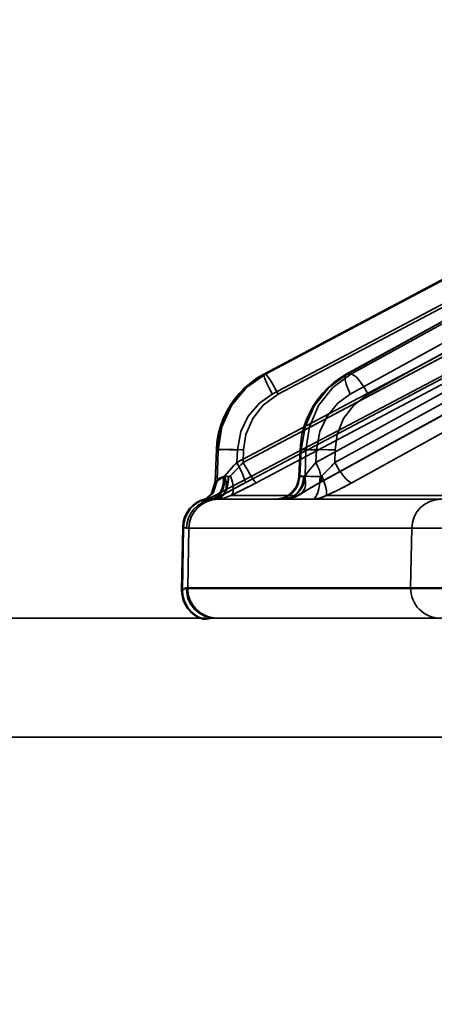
# Model space of a CAD drawing. Header units: millimetres. Extents: x -1465 to 393277, y -3788 to 454312.
# Tile 405 of 656: x 358957 to 358971, y 11627 to 11660. Entities that reach past the tile are written whole.
import ezdxf

# ---------------------------------------------------------------- set-up
doc = ezdxf.new("R2010")
doc.units = ezdxf.units.MM
doc.header["$XCLIPFRAME"] = 2
doc.layers.add('AHU03-3-68634OBJ', color=8, linetype='Continuous')
doc.layers.add('EC-MTR_250-0_7OBJ', color=8, linetype='Continuous')
picture_1 = doc.add_image_def('image1.bmp', size_in_pixel=(951, 911))

msp = doc.modelspace()

# ---------------------------------------------------------------- linework, layer by layer
at = {"layer": 'AHU03-3-68634OBJ', "color": 8, "linetype": 'Continuous', "lineweight": 35, "ltscale": 100}
for p, q in [((359173.094, 11639.827), (358905.094, 11639.827)), ((359172.594, 11635.827), (358905.594, 11635.827))]:
    msp.add_line(p, q, dxfattribs=at)
at = {"layer": 'EC-MTR_250-0_7OBJ', "color": 8, "linetype": 'Continuous', "lineweight": 35, "ltscale": 100}
for p, q in [((358965.306, 11648.027), (358984.382, 11658.115)), ((358984.379, 11658.114), (358965.306, 11648.027)), ((358965.355, 11648.028), (358984.428, 11658.115)), ((358986.405, 11658.105), (358968.071, 11648.021)), ((358968.1, 11648.028), (358986.439, 11658.115)), ((358968.234, 11648.028), (358986.574, 11658.115)), ((358965.587, 11647.348), (358983.932, 11657.05)), ((358965.789, 11647.348), (358984.134, 11657.05)), ((358968.21, 11647.348), (358985.85, 11657.05)), ((358968.808, 11647.348), (358986.448, 11657.05)), ((358964.399, 11645.056), (358983.884, 11655.357)), ((358964.612, 11645.056), (358984.097, 11655.357)), ((358967.056, 11645.056), (358985.792, 11655.357)), ((358967.688, 11645.056), (358986.424, 11655.357)), ((358964.533, 11644.299), (358984.165, 11654.678)), ((358964.677, 11644.376), (358984.163, 11654.677)), ((358965.045, 11644.376), (358984.53, 11654.677)), ((358967.169, 11644.376), (358985.906, 11654.677)), ((358967.195, 11644.383), (358985.931, 11654.684)), ((358968.259, 11644.376), (358986.995, 11654.677)), ((358981.756, 11653.47), (358963.654, 11643.942)), ((358965.309, 11648.028), (358965.306, 11648.027)), ((358965.355, 11648.028), (358965.309, 11648.028)), ((358968.234, 11648.028), (358968.1, 11648.028)), ((358963.667, 11644.411), (358963.708, 11645.48)), ((358963.671, 11644.415), (358963.712, 11645.478)), ((358963.766, 11645.478), (358963.712, 11645.478)), ((358963.733, 11644.437), (358963.766, 11645.478)), ((358964.399, 11645.056), (358964.415, 11645.478)), ((358964.612, 11645.056), (358964.625, 11645.478)), ((358966.482, 11644.592), (358966.521, 11645.485)), ((358966.517, 11644.599), (358966.555, 11645.478)), ((358966.714, 11645.478), (358966.555, 11645.478)), ((358966.694, 11644.599), (358966.714, 11645.478)), ((358967.056, 11645.056), (358967.074, 11645.478)), ((358967.688, 11645.056), (358967.698, 11645.478)), ((358966.694, 11644.599), (358966.517, 11644.599)), ((358963.671, 11644.415), (358963.733, 11644.437)), ((358963.448, 11643.891), (358963.419, 11643.862)), ((358963.475, 11643.921), (358963.447, 11643.89)), ((358963.502, 11643.954), (358963.475, 11643.921)), ((358963.528, 11643.99), (358963.502, 11643.954)), ((358963.553, 11644.028), (358963.528, 11643.989)), ((358963.576, 11644.069), (358963.553, 11644.028)), ((358963.873, 11643.942), (358963.654, 11643.942)), ((358966.439, 11643.942), (358964.197, 11643.942)), ((358971.798, 11643.942), (358967.4, 11643.942)), ((358963.344, 11643.8), (358963.325, 11643.786)), ((358963.367, 11643.817), (358963.343, 11643.799)), ((358963.393, 11643.838), (358963.366, 11643.816)), ((358963.383, 11643.846), (358963.414, 11643.846)), ((358963.42, 11643.863), (358963.392, 11643.838)), ((358972.451, 11643.827), (358963.706, 11643.827)), ((358962.577, 11642.883), (358962.54, 11640.77)), ((358962.572, 11640.77), (358962.609, 11642.883)), ((358962.609, 11642.883), (358962.577, 11642.883)), ((358972.665, 11642.845), (358962.703, 11642.845)), ((358962.748, 11640.845), (358962.783, 11642.845)), ((358970.274, 11642.845), (358970.239, 11640.845)), ((358971.744, 11642.844), (358970.275, 11642.845)), ((358962.572, 11640.77), (358962.54, 11640.77)), ((358962.54, 11640.752), (358962.572, 11640.752)), ((358962.689, 11640.845), (358962.748, 11640.845)), ((358982.662, 11640.845), (358962.748, 11640.845)), ((358982.662, 11640.827), (358962.748, 11640.827)), ((358963.269, 11639.79), (358963.3, 11639.79)), ((358963.688, 11639.827), (358988.763, 11639.827))]:
    msp.add_line(p, q, dxfattribs=at)
at = {"layer": 'EC-MTR_250-0_7OBJ', "color": 8, "linetype": 'Continuous', "lineweight": 35, "ltscale": 100, "flags": 128}
for points in [[(358963.712, 11645.478), (358963.846, 11646.256), (358964.174, 11646.966), (358964.669, 11647.57), (358965.309, 11648.028)], [(358963.766, 11645.478), (358963.897, 11646.256), (358964.221, 11646.966), (358964.715, 11647.57), (358965.355, 11648.028)], [(358965.355, 11648.028), (358964.716, 11647.574), (358964.218, 11646.968), (358963.894, 11646.253), (358963.766, 11645.478)], [(358965.306, 11648.027), (358965.084, 11647.897), (358964.873, 11647.747)], [(358965.306, 11648.027), (358965.301, 11648.01), (358965.303, 11647.993), (358965.309, 11647.97), (358965.317, 11647.941)], [(358965.317, 11647.941), (358965.33, 11647.905), (358965.364, 11647.817), (358965.41, 11647.711), (358965.465, 11647.592), (358965.525, 11647.469), (358965.587, 11647.348)], [(358965.355, 11648.028), (358965.375, 11648.016), (358965.39, 11648.002), (358965.408, 11647.98), (358965.454, 11647.918), (358965.513, 11647.83), (358965.579, 11647.722), (358965.651, 11647.601), (358965.722, 11647.473), (358965.789, 11647.348)], [(358968.1, 11648.028), (358967.484, 11647.57), (358967.005, 11646.966), (358966.688, 11646.256), (358966.555, 11645.478)], [(358966.714, 11645.478), (358966.837, 11646.256), (358967.146, 11646.966), (358967.619, 11647.57), (358968.234, 11648.028)], [(358968.071, 11648.021), (358967.857, 11647.891), (358967.654, 11647.741)], [(358968.071, 11648.021), (358968.046, 11647.994), (358968.038, 11647.973), (358968.033, 11647.947), (358968.032, 11647.877), (358968.046, 11647.79), (358968.073, 11647.687), (358968.111, 11647.576), (358968.158, 11647.461), (358968.21, 11647.348)], [(358968.1, 11648.028), (358968.071, 11648.021)], [(358968.808, 11647.348), (358968.662, 11647.601), (358968.579, 11647.722), (358968.494, 11647.83), (358968.414, 11647.918), (358968.341, 11647.98), (358968.281, 11648.016), (358968.234, 11648.028)], [(358964.873, 11647.747), (358964.674, 11647.577), (358964.49, 11647.389), (358964.321, 11647.185), (358964.171, 11646.967), (358964.04, 11646.736), (358963.929, 11646.496), (358963.84, 11646.248), (358963.773, 11645.994)], [(358967.654, 11647.741), (358967.462, 11647.572), (358967.284, 11647.385), (358967.121, 11647.182), (358966.975, 11646.965), (358966.848, 11646.735), (358966.74, 11646.496), (358966.653, 11646.249), (358966.587, 11645.996)], [(358964.415, 11645.478), (358964.526, 11646.093), (358964.776, 11646.608), (358965.157, 11647.049), (358965.587, 11647.348)], [(358965.789, 11647.348), (358965.286, 11646.982), (358964.933, 11646.533), (358964.704, 11645.997), (358964.625, 11645.478)], [(358967.074, 11645.478), (358967.185, 11646.093), (358967.428, 11646.608), (358967.796, 11647.049), (358968.21, 11647.348)], [(358968.808, 11647.348), (358968.325, 11646.982), (358967.987, 11646.533), (358967.77, 11645.997), (358967.698, 11645.478)], [(358963.773, 11645.994), (358963.729, 11645.738), (358963.708, 11645.48)], [(358966.587, 11645.996), (358966.543, 11645.741), (358966.521, 11645.485)], [(358964.415, 11645.478), (358964.283, 11645.482), (358964.151, 11645.485), (358964.026, 11645.488), (358963.914, 11645.489), (358963.866, 11645.489), (358963.824, 11645.489), (358963.788, 11645.488), (358963.759, 11645.487), (358963.736, 11645.486), (358963.721, 11645.484), (358963.709, 11645.478), (358963.713, 11645.504)], [(358964.561, 11645.48), (358964.28, 11645.487), (358964.144, 11645.489), (358964.021, 11645.489), (358963.919, 11645.488), (358963.841, 11645.485), (358963.813, 11645.484), (358963.791, 11645.482), (358963.775, 11645.48)], [(358967.074, 11645.478), (358966.967, 11645.481), (358966.864, 11645.485), (358966.767, 11645.487), (358966.681, 11645.488), (358966.644, 11645.489), (358966.612, 11645.489), (358966.584, 11645.489), (358966.561, 11645.488), (358966.543, 11645.488), (358966.531, 11645.487), (358966.521, 11645.484), (358966.507, 11645.489)], [(358966.521, 11645.485), (358966.541, 11645.48), (358966.555, 11645.478)], [(358966.714, 11645.478), (358966.757, 11645.481), (358966.817, 11645.485), (358966.994, 11645.489), (358967.227, 11645.488), (358967.48, 11645.484)], [(358964.399, 11645.056), (358964.29, 11644.94), (358963.988, 11644.612)], [(358964.181, 11644.612), (358964.269, 11644.7), (358964.546, 11644.986)], [(358964.546, 11644.986), (358964.419, 11644.853), (358964.298, 11644.729), (358964.181, 11644.612)], [(358964.399, 11645.056), (358964.528, 11644.796), (358964.582, 11644.679), (358964.626, 11644.577), (358964.644, 11644.532), (358964.658, 11644.493), (358964.67, 11644.458), (358964.678, 11644.43), (358964.683, 11644.407), (358964.684, 11644.391), (358964.683, 11644.38)], [(358964.612, 11645.056), (358964.679, 11644.931), (358964.75, 11644.805), (358964.82, 11644.684), (358964.887, 11644.577), (358964.945, 11644.489), (358964.991, 11644.426), (358965.01, 11644.404), (358965.025, 11644.389), (358965.037, 11644.38)], [(358967.056, 11645.056), (358966.854, 11644.825), (358966.681, 11644.612)], [(358966.681, 11644.612), (358966.854, 11644.825), (358967.056, 11645.056)], [(358967.056, 11645.056), (358967.112, 11644.934), (358967.159, 11644.817), (358967.196, 11644.708), (358967.221, 11644.609), (358967.233, 11644.526), (358967.233, 11644.459), (358967.228, 11644.432), (358967.22, 11644.411), (358967.195, 11644.383)], [(358967.688, 11645.056), (358967.839, 11644.796), (358967.999, 11644.577), (358968.076, 11644.493), (358968.146, 11644.43), (358968.208, 11644.391), (358968.259, 11644.376)], [(358963.955, 11644.59), (358963.936, 11644.32), (358963.901, 11644.19), (358963.849, 11644.073), (358963.783, 11643.976), (358963.705, 11643.903), (358963.621, 11643.856), (358963.536, 11643.835)], [(358963.566, 11643.818), (358963.653, 11643.841), (358963.738, 11643.89), (358963.817, 11643.963), (358963.885, 11644.06), (358963.938, 11644.176), (358963.974, 11644.304), (358963.994, 11644.571)], [(358963.688, 11644.431), (358963.737, 11644.474), (358963.83, 11644.538), (358963.955, 11644.59)], [(358964.12, 11644.588), (358964.085, 11644.305), (358964.045, 11644.169), (358963.992, 11644.048), (358963.926, 11643.95), (358963.854, 11643.88), (358963.779, 11643.84), (358963.706, 11643.827)], [(358963.727, 11643.827), (358963.799, 11643.84), (358963.872, 11643.88), (358963.942, 11643.95), (358964.005, 11644.048), (358964.058, 11644.169), (358964.096, 11644.305), (358964.13, 11644.589)], [(358963.733, 11644.437), (358963.773, 11644.462), (358963.859, 11644.516), (358963.994, 11644.571)], [(358963.994, 11644.571), (358963.852, 11644.512), (358963.778, 11644.467), (358963.733, 11644.437)], [(358963.873, 11643.942), (358963.928, 11643.978), (358963.975, 11644.03), (358964.011, 11644.101), (358964.034, 11644.187), (358964.043, 11644.285), (358964.037, 11644.392), (358963.988, 11644.612)], [(358963.988, 11644.612), (358963.977, 11644.602), (358963.966, 11644.595), (358963.955, 11644.59)], [(358963.994, 11644.571), (358964.036, 11644.58), (358964.077, 11644.586), (358964.134, 11644.589)], [(358964.181, 11644.612), (358964.164, 11644.599), (358964.147, 11644.591), (358964.134, 11644.589)], [(358964.197, 11643.942), (358964.231, 11643.978), (358964.257, 11644.03), (358964.273, 11644.101), (358964.276, 11644.187), (358964.268, 11644.285), (358964.248, 11644.392), (358964.181, 11644.612)], [(358966.483, 11644.592), (358966.472, 11644.491), (358966.448, 11644.392), (358966.412, 11644.297), (358966.364, 11644.207), (358966.306, 11644.124), (358966.237, 11644.049), (358966.159, 11643.984), (358966.074, 11643.928), (358965.982, 11643.885), (358965.885, 11643.853), (358965.785, 11643.833), (358965.684, 11643.827)], [(358966.517, 11644.599), (358966.456, 11644.312), (358966.383, 11644.174), (358966.284, 11644.052), (358966.163, 11643.952), (358966.028, 11643.881), (358965.752, 11643.827)], [(358966.694, 11644.599), (358966.633, 11644.312), (358966.56, 11644.174), (358966.461, 11644.052), (358966.34, 11643.952), (358966.205, 11643.881), (358965.929, 11643.827)], [(358966.645, 11644.589), (358966.591, 11644.305), (358966.53, 11644.169), (358966.448, 11644.048), (358966.348, 11643.95), (358966.236, 11643.88), (358966.121, 11643.84), (358966.008, 11643.827)], [(358966.681, 11644.612), (358966.71, 11644.392), (358966.702, 11644.285), (358966.677, 11644.187), (358966.58, 11644.03), (358966.514, 11643.978), (358966.439, 11643.942)], [(358966.645, 11644.589), (358966.607, 11644.588), (358966.575, 11644.588), (358966.547, 11644.588), (358966.524, 11644.588), (358966.506, 11644.589), (358966.493, 11644.59), (358966.483, 11644.592)], [(358966.517, 11644.599), (358966.502, 11644.597), (358966.491, 11644.595)], [(358966.681, 11644.612), (358966.669, 11644.599), (358966.657, 11644.591), (358966.645, 11644.589)], [(358966.694, 11644.599), (358966.77, 11644.594), (358966.883, 11644.59), (358967.028, 11644.588), (358967.198, 11644.589)], [(358966.937, 11643.827), (358966.983, 11643.84), (358967.03, 11643.88), (358967.076, 11643.95), (358967.117, 11644.048), (358967.151, 11644.169), (358967.176, 11644.305), (358967.191, 11644.447), (358967.198, 11644.589)], [(358967.198, 11644.589), (358967.217, 11644.591), (358967.235, 11644.599), (358967.252, 11644.612)], [(358967.252, 11644.612), (358967.305, 11644.661), (358967.464, 11644.818)], [(358967.464, 11644.817), (358967.411, 11644.764), (358967.252, 11644.612)], [(358967.252, 11644.612), (358967.336, 11644.392), (358967.394, 11644.187), (358967.409, 11644.101), (358967.415, 11644.03), (358967.412, 11643.978), (358967.4, 11643.942)], [(358963.671, 11644.415), (358963.547, 11644.01), (358963.233, 11643.728)], [(358963.733, 11644.437), (358963.601, 11644.022), (358963.271, 11643.738)], [(358963.667, 11644.411), (358963.664, 11644.357), (358963.656, 11644.305), (358963.646, 11644.254), (358963.632, 11644.205), (358963.616, 11644.158), (358963.597, 11644.112), (358963.576, 11644.069)], [(358963.667, 11644.411), (358963.664, 11644.357), (358963.656, 11644.305), (358963.646, 11644.254)], [(358963.667, 11644.411), (358963.688, 11644.431)], [(358963.873, 11643.942), (358964.113, 11644.074), (358964.384, 11644.22), (358964.677, 11644.376)], [(358963.889, 11643.95), (358964.004, 11644.014), (358964.126, 11644.081), (358964.256, 11644.151), (358964.393, 11644.224), (358964.535, 11644.3)], [(358963.889, 11643.95), (358964.003, 11644.013), (358964.125, 11644.08), (358964.254, 11644.15), (358964.391, 11644.223), (358964.533, 11644.299)], [(358965.045, 11644.376), (358964.832, 11644.264), (358964.197, 11643.942)], [(358967.169, 11644.376), (358966.892, 11644.22), (358966.648, 11644.075), (358966.439, 11643.942)], [(358966.702, 11644.097), (358966.809, 11644.162), (358966.927, 11644.232), (358967.056, 11644.306), (358967.195, 11644.383)], [(358967.195, 11644.383), (358967.169, 11644.376)], [(358967.4, 11643.942), (358967.677, 11644.074), (358967.967, 11644.22), (358968.259, 11644.376)], [(358963.873, 11643.942), (358963.79, 11643.903), (358963.536, 11643.835)], [(358963.542, 11643.836), (358963.614, 11643.848), (358963.685, 11643.866), (358963.755, 11643.889), (358963.823, 11643.917), (358963.889, 11643.95)], [(358963.727, 11643.827), (358963.963, 11643.855), (358964.197, 11643.942)], [(358966.439, 11643.942), (358966.224, 11643.855), (358966.008, 11643.827)], [(358966.272, 11643.866), (358966.358, 11643.896), (358966.441, 11643.935), (358966.522, 11643.983)], [(358966.522, 11643.983), (358966.606, 11644.037), (358966.702, 11644.097)], [(358966.937, 11643.827), (358967.17, 11643.855), (358967.4, 11643.942)], [(358963.233, 11643.728), (358963.248, 11643.744), (358963.358, 11643.793), (358963.536, 11643.835)], [(358963.566, 11643.818), (358963.424, 11643.789), (358963.322, 11643.757), (358963.271, 11643.738)], [(358963.325, 11643.786), (358963.311, 11643.777), (358963.301, 11643.771), (358963.292, 11643.766), (358963.303, 11643.771), (358963.319, 11643.778), (358963.328, 11643.782), (358963.34, 11643.786), (358963.352, 11643.791), (358963.367, 11643.796), (358963.382, 11643.801), (358963.399, 11643.806), (358963.418, 11643.811), (358963.439, 11643.816), (358963.462, 11643.822), (358963.486, 11643.827), (358963.513, 11643.831), (358963.542, 11643.836)], [(358963.303, 11643.771), (358963.319, 11643.778), (358963.329, 11643.782)], [(358963.34, 11643.786), (358963.352, 11643.791), (358963.367, 11643.796), (358963.382, 11643.801), (358963.399, 11643.806)], [(358963.536, 11643.834), (358963.464, 11643.841), (358963.414, 11643.846)], [(358963.439, 11643.816), (358963.462, 11643.822), (358963.486, 11643.827), (358963.513, 11643.831)], [(358963.663, 11643.826), (358963.678, 11643.827), (358963.692, 11643.827), (358963.706, 11643.827)], [(358966.009, 11643.827), (358966.097, 11643.831), (358966.184, 11643.844), (358966.272, 11643.866)], [(358962.609, 11642.883), (358962.632, 11642.874), (358962.656, 11642.861), (358962.68, 11642.85), (358962.703, 11642.845)], [(358962.703, 11642.845), (358962.68, 11642.85), (358962.656, 11642.861), (358962.632, 11642.874), (358962.609, 11642.883)], [(358962.572, 11640.77), (358962.594, 11640.78), (358962.611, 11640.792), (358962.624, 11640.803), (358962.643, 11640.82), (358962.655, 11640.83), (358962.666, 11640.838), (358962.677, 11640.843), (358962.689, 11640.845)], [(358962.689, 11640.845), (358962.754, 11640.472), (358962.846, 11640.289), (358962.975, 11640.126), (358963.136, 11639.994), (358963.317, 11639.899), (358963.688, 11639.827)], [(358963.3, 11639.79), (358963.358, 11639.798), (358963.442, 11639.81), (358963.552, 11639.822), (358963.688, 11639.827)]]:
    msp.add_lwpolyline(points, dxfattribs=at)
at = {"layer": 'EC-MTR_250-0_7OBJ', "color": 8, "linetype": 'Continuous', "lineweight": 35, "ltscale": 100}
for centre, radius, start, end in [((363672.211, 2748.493), 10065.303, 117.7598493, 117.8854687), ((358963.894, 11624.194), 21.296, 88.033, 88.2045), ((358963.895, 11624.227), 21.263, 88.0328, 88.2046), ((358967.053, 11627.257), 18.232, 87.9743, 88.6596), ((358967.063, 11627.599), 17.89, 87.9677, 88.6662), ((358994.655, 11616.663), 41.492, 136.819, 137.6545), ((358952.99, 11655.896), 15.892, 316.647, 316.9947), ((358952.991, 11655.895), 15.891, 316.6469, 316.9947), ((358962.532, 11649.665), 6.915, 315.4989, 318.2104), ((358962.546, 11649.651), 6.896, 315.4945, 318.2139), ((358986.146, 11603.633), 46.053, 117.7859, 118.923), ((358949.214, 11674.268), 33.825, 296.2919, 297.9062), ((358961.655, 11656.387), 13.707, 294.7759, 298.8031), ((358963.188, 11644.827), 1, 281.2208, 297.7585), ((358963.412, 11644.806), 0.98, 277.2758, 298.0686), ((358966.938, 11644.812), 0.985, 269.9638, 297.9736), ((358963.577, 11642.865), 1, 101.2208, 179), ((358963.609, 11642.865), 1, 101.2272, 179.0041), ((358963.704, 11642.827), 1, 97.9093, 178.9863), ((358963.783, 11642.827), 1, 90.003, 179.0033), ((358962.315, 11647.053), 3.45, 285.4363, 286.0955), ((358962.394, 11646.773), 3.159, 285.4056, 286.1257), ((358963.707, 11642.775), 1.052, 90.047, 97.6943), ((358963.706, 11642.782), 1.045, 90.0204, 97.7196), ((358971.274, 11642.827), 1, 90.0004, 178.9852), ((358963.54, 11640.752), 1, 180, 254.2574), ((358963.572, 11640.752), 1, 180.0001, 254.2498), ((358963.748, 11640.827), 1, 178.9968, 269.9969), ((358971.24, 11640.827), 1, 178.9915, 269.9594)]:
    msp.add_arc(centre, radius, start, end, dxfattribs=at)

# ---------------------------------------------------------------- pictures from other files: only their frames are drawn
at = {"color": 8, "lineweight": 13}
image = msp.add_image(picture_1, insert=(357606.986, 12545.821), size_in_units=(1986.021, 1904.625), rotation=-90, dxfattribs=at)
image.set_boundary_path([(-0.5, -0.5), (950.5, 910.5)])

doc.saveas('drawing.dxf')
